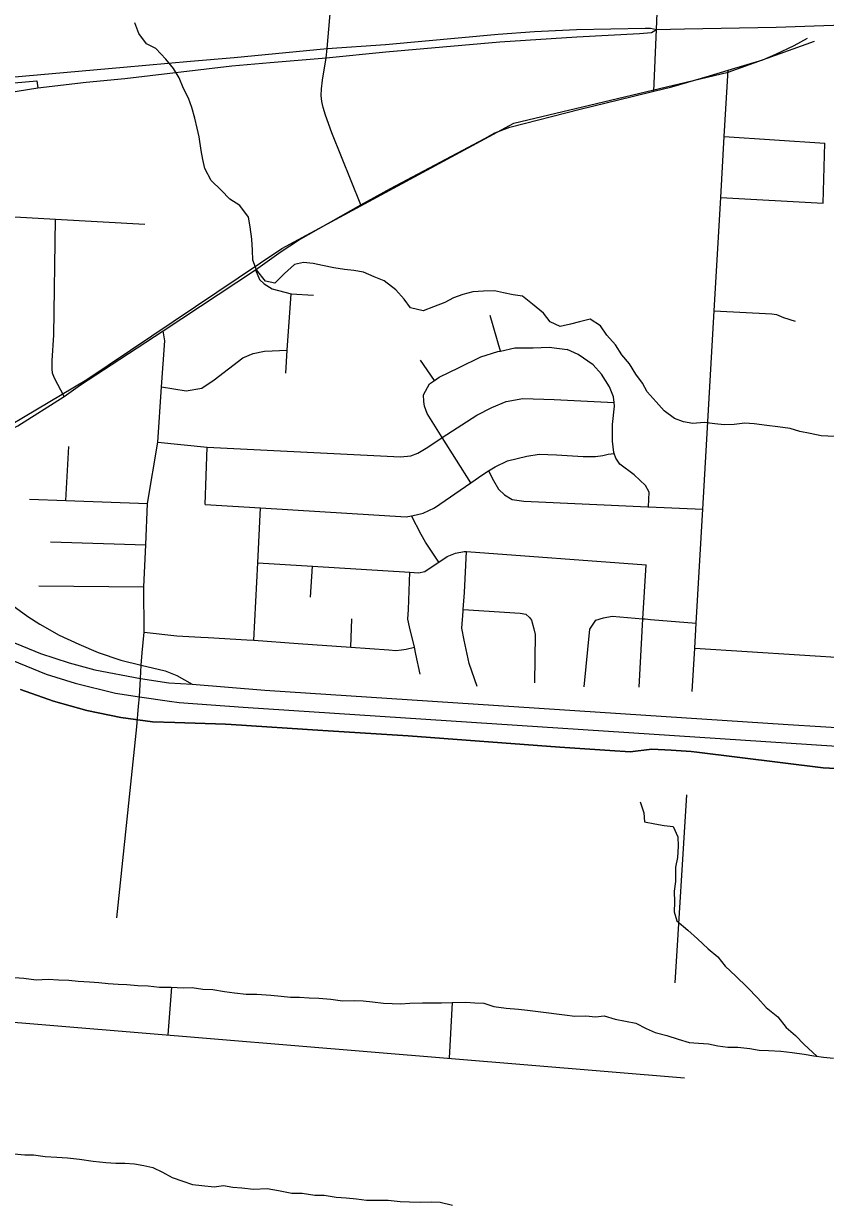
# Model space of a CAD drawing. Extents: x 114843 to 284848, y 317643 to 566895.
# Drawn here: x 234947 to 239507, y 400988 to 407698 of the extents above; entities that cross this region are included whole.
import ezdxf

# ---------------------------------------------------------------- set-up
doc = ezdxf.new("R2010")
doc.units = 0
for name, color, linetype in [('GM_X_City_Street', 7, 'Continuous'), ('GM_X_Corporation', 7, 'Continuous'), ('GM_X_County_Road', 7, 'Continuous'), ('GM_X_Interchange_Ramps', 7, 'Continuous'), ('GM_X_Interstate_Route', 7, 'Continuous'), ('GM_X_Minor_River', 7, 'Continuous'), ('GM_X_Rail_Line', 7, 'Continuous'), ('GM_X_US_Route', 7, 'Continuous')]:
    doc.layers.add(name, color=color, linetype=linetype)

msp = doc.modelspace()

# ---------------------------------------------------------------- linework, layer by layer
at = {"layer": 'GM_X_City_Street'}
for p, q in [((238931.1, 407055.8), (239502.9, 407018)), ((239493.5, 406677.5), (239502.9, 407018)), ((238911.3, 406709.5), (239493.5, 406677.5)), ((237659, 405835.7), (237599.2, 406037)), ((237282.7, 405668.7), (237204.7, 405784.5)), ((235187, 404985.4), (235204, 405293.3)), ((235978.5, 404963.2), (235990.7, 405288.8)), ((238499.9, 404949.7), (238809.4, 404935.8)), ((235100.4, 404751.4), (235641.1, 404734)), ((236578.9, 404436.4), (236589.4, 404612.4)), ((235033.9, 404499.7), (235630.8, 404494.2)), ((236808.4, 404151), (236813.6, 404311.9)), ((238512.4, 404309.6), (238772.3, 404288.4)), ((238764.1, 404145.8), (240297, 404048.2)), ((235591.6, 403698.7), (235601.1, 403816.1)), ((235476.4, 402612.2), (235591.6, 403698.7)), ((238652.1, 402242.3), (238719, 403311.5))]:
    msp.add_line(p, q, dxfattribs=at)
for points in [[(238531.1, 407313.9), (238546.4, 407664.5), (238577.4, 408463.7), (238588.9, 408545.7), (238612.5, 408628.8), (238653, 408708.6), (238744.4, 408877.8), (238801.2, 409004.2), (238835.8, 409109.8)], [(236667.6, 407502.5), (236672.2, 407555.5), (236697.5, 407845.3)], [(236863.7, 406667.6), (237033, 406759.8), (237569.6, 407045), (237625.9, 407076.5), (237712.2, 407109.7), (238111.2, 407212), (238407.9, 407283.2), (238531.1, 407313.9), (238632.4, 407339.1), (238847.8, 407401.6), (238952.8, 407433.6), (239150.7, 407492.2), (239224.9, 407524.9), (239328.7, 407572.6), (239405.1, 407616)], [(236863.7, 406667.6), (236698.8, 407076.1), (236664.4, 407176.8), (236650.3, 407220.8), (236642.1, 407254.7), (236639.1, 407289.2), (236641.1, 407327.9), (236646.1, 407377.1), (236667.6, 407502.5)], [(238749.5, 403899.5), (238764.1, 404145.8), (238772.3, 404288.4), (238809.4, 404935.8), (238874.2, 406064.8), (238911.3, 406709.5), (238931.1, 407055.8), (238952.8, 407433.6)], [(234066.1, 406646.8), (235127.3, 406586.3), (235636.9, 406557.2)], [(235176.6, 405578), (235122.8, 405681.6), (235111.9, 405710.3), (235108.7, 405734.6), (235109.1, 405782.4), (235118, 405925.9), (235127.3, 406586.3)], [(236265.5, 406297.6), (236288.6, 406243.1), (236314.6, 406217.5), (236360.3, 406189), (236469.2, 406160.9), (236594.6, 406153.1)], [(236438.1, 405709.9), (236445.4, 405840), (236469.2, 406160.9)], [(238874.2, 406064.8), (239201, 406047.3), (239229, 406043), (239268.8, 406026.6), (239334.6, 406005.9)], [(235621.7, 404118.9), (235631.8, 404236.7), (235630.8, 404494.2), (235641.1, 404734), (235651.1, 404968.2), (235709.6, 405317.8), (235731.6, 405632.1), (235749.4, 405893.2), (235741.4, 405950.8)], [(235731.6, 405632.1), (235871.1, 405609.3), (235961.2, 405624.4), (236029.7, 405671.8), (236193, 405796.4), (236253.2, 405821.9), (236317.4, 405835.3), (236445.4, 405840)], [(237220.6, 405586), (237255.3, 405649.8), (237282.7, 405668.7), (237309.7, 405687.3), (237424.2, 405742.3), (237546.8, 405803.2), (237643.1, 405832.3), (237659, 405835.7), (237741.3, 405853.3), (237845.3, 405854.3), (237935.3, 405857.4), (238037.1, 405844.4)], [(238499.9, 404949.7), (238504.7, 405032.4), (238483.1, 405070.7), (238419.7, 405131.4), (238338.4, 405192.3), (238314.8, 405226.7), (238305.4, 405252.4), (238303.1, 405258.8), (238295.7, 405323), (238296.7, 405417.2), (238307.8, 405521.2), (238305.7, 405542.1), (238302.3, 405575.3), (238278.9, 405631.7), (238233.7, 405704.3), (238186.2, 405756.8), (238100.9, 405815.7), (238037.1, 405844.4)], [(235709.6, 405317.8), (235990.7, 405288.8), (237091, 405234.7), (237149.1, 405240.1), (237189.2, 405255.7), (237245.6, 405289.3), (237327.9, 405343), (237523.4, 405470.8), (237609.8, 405514.1), (237690.2, 405549.3), (237786.3, 405566.4), (237964.2, 405560.7), (238305.7, 405542.1)], [(237489.9, 405086.8), (237327.9, 405343), (237241.6, 405479.6), (237233.6, 405500.9), (237227.6, 405522), (237223.4, 405548.1), (237220.6, 405586)], [(235978.5, 404963.2), (236294.8, 404943.4), (237121.5, 404891.8), (237152.6, 404897.9), (237179.6, 404903.3), (237219.7, 404912.9), (237284, 404944.3), (237489.9, 405086.8), (237557.9, 405133.9), (237591.5, 405154.6), (237628.4, 405177.3), (237698.7, 405210.7), (237809, 405237.6), (237879.1, 405249), (237977, 405246), (238128.9, 405236.5), (238198.9, 405235.8), (238240.9, 405241.4), (238271, 405249.1), (238305.4, 405252.4)], [(237591.5, 405154.6), (237619.6, 405099.3), (237647.1, 405050.9), (237680.7, 405018.5), (237724.4, 404992.1), (237792.3, 404981.4), (238496.5, 404949.8), (238499.9, 404949.7)], [(234980.9, 404993), (235187, 404985.4), (235651.1, 404968.2)], [(236255.2, 404190.8), (236278.4, 404631.9), (236294.8, 404943.4)], [(237308.2, 404635.3), (237232, 404748.5), (237208.5, 404792.8), (237152.6, 404897.9)], [(236278.4, 404631.9), (236589.4, 404612.4), (237142.9, 404577.7), (237192.3, 404574.6), (237228.3, 404582.2), (237270.6, 404609.9), (237308.2, 404635.3), (237355.2, 404667.1), (237403.4, 404686.7), (237451.4, 404696.2), (237465.7, 404695.2), (238486.5, 404619.9)], [(237525.6, 403928.2), (237480.9, 404058.9), (237452.3, 404191.4), (237439, 404259.6), (237446, 404355.7), (237446.9, 404366.1), (237455, 404461.8), (237465.7, 404695.2)], [(237202.3, 403997.5), (237177.5, 404111.9), (237169.9, 404152.1), (237141.1, 404266.5), (237131.6, 404310.7), (237136.1, 404364.8), (237142.9, 404577.7)], [(238447.4, 403923.2), (238469.2, 404313.1), (238486.5, 404619.9)], [(237446.9, 404366.1), (237769.8, 404344.5), (237803.7, 404338.2), (237823.5, 404319.9), (237835.4, 404305.8), (237848.9, 404255.6), (237856.5, 404223.5), (237851.7, 403949.1)], [(238135.4, 403926.2), (238166.8, 404254.4), (238201.3, 404304.2), (238245.4, 404317.8), (238293.5, 404327.4), (238469.2, 404313.1), (238482.1, 404312), (238512.4, 404309.6)], [(235631.8, 404236.7), (235818.8, 404215.5), (235954.9, 404208), (235995.9, 404205.7)], [(235995.9, 404205.7), (236216.5, 404193.5), (236255.2, 404190.8), (236508.2, 404172.6), (236808.4, 404151), (237023.8, 404135.5), (237063.7, 404133.1), (237095.8, 404136.8), (237121.8, 404140.5), (237169.9, 404152.1)], [(235601.1, 403816.1), (235605.4, 403869), (235611.3, 403972.6), (235615.6, 404048.3), (235621.7, 404118.9)]]:
    msp.add_lwpolyline(points, dxfattribs=at)
at = {"layer": 'GM_X_Corporation'}
for points in [[(240103.3, 403432.9), (239494.5, 403465.3), (238774.9, 403555), (238742.4, 403557.7), (238628.6, 403564.8), (238518.6, 403571.7), (238395.7, 403556.1), (238280.4, 403563.8), (237996.4, 403582.7), (237134.3, 403646.5), (236649.4, 403677.7), (236127.3, 403711.4), (236095.5, 403712.6), (235807.6, 403723), (235679, 403726.9), (235500.1, 403750.8), (235306.6, 403791.2), (235116.1, 403844.3), (234929.6, 403909.9)], [(234929.6, 403909.9), (235116.1, 403844.3), (235306.6, 403791.2), (235500.1, 403750.8), (235679, 403726.9), (235807.6, 403723), (236095.5, 403712.6), (236127.3, 403711.4), (236649.4, 403677.7), (237134.3, 403646.5), (237996.4, 403582.7), (238280.4, 403563.8), (238395.7, 403556.1), (238518.6, 403571.7), (238628.6, 403564.8), (238742.4, 403557.7), (238774.9, 403555), (239494.5, 403465.3), (240103.3, 403432.9)]]:
    msp.add_lwpolyline(points, dxfattribs=at)
at = {"layer": 'GM_X_County_Road'}
msp.add_lwpolyline([(234600.2, 405245.3), (234913.8, 405410.7), (235176.6, 405578), (235271, 405643.2), (235444.7, 405757.5), (235741.4, 405950.8), (236265.5, 406297.6), (236411.9, 406401.8), (236510.1, 406466.2), (236863.7, 406667.6)], dxfattribs=at)
at = {"layer": 'GM_X_Interchange_Ramps'}
msp.add_lwpolyline([(233799.6, 407099.5), (233926.8, 407160.7), (234093.5, 407221.5), (234268.5, 407272.4), (234371.1, 407293.9), (234472.8, 407313.2), (234604, 407336.1), (234754, 407347.6), (234892.9, 407360.2), (235021.7, 407372.9), (235027.5, 407332.2)], dxfattribs=at)
at = {"layer": 'GM_X_Interstate_Route'}
for points in [[(234121, 405102.6), (234195, 405037.5), (234304.4, 404925.5), (234639.7, 404590.1), (234771.5, 404473.4), (234900.2, 404376.2), (234970.4, 404325.5), (235038.5, 404281.5), (235149.2, 404219.7), (235260.7, 404168.3), (235371.1, 404120.8), (235499.7, 404078), (235615.6, 404048.3), (235751.6, 404016.4), (235818.3, 403990.2), (235905.6, 403941.1)], [(233976.5, 404829), (234025.6, 404774.1), (234162.6, 404647.1), (234288.5, 404539.1), (234425.9, 404436.5), (234555.6, 404355.2), (234686.5, 404276.8), (234862.6, 404190), (235043.2, 404116.1), (235205.2, 404061.6), (235351.4, 404021.6), (235611.3, 403972.6), (235773.5, 403948.2), (235905.6, 403941.1)], [(234183.9, 404503.6), (234191.6, 404496.8), (234231.2, 404461.1), (234339.8, 404385.2), (234454.7, 404307.6), (234608.3, 404206.8), (234843.1, 404092.6), (235074.2, 403998.2), (235239.1, 403947.3), (235469.8, 403888.9), (235605.4, 403869), (235776.2, 403844)], [(235905.6, 403941.1), (236319.3, 403907), (239294.8, 403711.9), (239663.3, 403688), (239869.5, 403673.3), (240068.9, 403645.7), (240297.4, 403605.7), (240530.6, 403548.3), (240782.5, 403467.9), (241046.1, 403365.6), (241184.4, 403314.1)], [(235776.2, 403844), (235831.5, 403835.9), (236195.3, 403810.7), (239686.5, 403580), (239982, 403550.9), (240226.7, 403511), (240473.8, 403452.6), (240762.8, 403360.8), (240964.2, 403282.8)]]:
    msp.add_lwpolyline(points, dxfattribs=at)
at = {"layer": 'GM_X_Minor_River'}
for points in [[(235855.2, 407328.6), (235831.3, 407388.8), (235799.4, 407443), (235755.5, 407495.2), (235699.6, 407555.5), (235645.6, 407583.6), (235601.6, 407641.9), (235579.7, 407702.1)], [(239557.9, 405349.9), (239481.8, 405354.1), (239419.8, 405366.2), (239361.8, 405378.4), (239305.8, 405394.6), (239235.8, 405404.7), (239173.8, 405412.9), (239101.7, 405421.1), (239047.7, 405425.2), (238987.7, 405417.3), (238931.6, 405415.4), (238877.6, 405421.5), (238817.6, 405429.7), (238753.5, 405423.8), (238699.5, 405433.9), (238647.5, 405452.1), (238589.6, 405496.3), (238543.6, 405546.5), (238493.7, 405602.8), (238465.8, 405653), (238427.8, 405703.2), (238391.9, 405763.4), (238348, 405813.6), (238312.1, 405871.8), (238264.2, 405926.1), (238228.2, 405978.3), (238168.3, 406016.5), (238108.2, 406002.6), (238056.1, 405988.6), (237998.1, 405974.7), (237942.1, 406000.9), (237904.2, 406051.1), (237840.2, 406101.4), (237784.3, 406147.6), (237730.2, 406155.8), (237676.2, 406165.9), (237624.2, 406178), (237562.2, 406176.2), (237502.1, 406172.3), (237444.1, 406156.4), (237392, 406138.4), (237341.9, 406112.5), (237277.9, 406086.5), (237219.8, 406064.6), (237147.8, 406080.8), (237111.8, 406131), (237063.9, 406183.2), (236998, 406235.5), (236940, 406257.7), (236880, 406283.9), (236824, 406294), (236771.9, 406300.1), (236711.9, 406308.3), (236645.9, 406322.4), (236593.9, 406332.6), (236537.9, 406338.7), (236487.8, 406328.8), (236429.7, 406276.8), (236375.6, 406220.8), (236321.6, 406232.9), (236271.6, 406297.2), (236249.7, 406353.4), (236247.8, 406409.5), (236243.9, 406471.7), (236236.1, 406541.8), (236226.2, 406598), (236176.2, 406664.3), (236120.3, 406698.5), (236070.3, 406750.7), (236014.4, 406805), (235976.5, 406873.2), (235966.6, 406925.3), (235956.7, 406975.5), (235944.8, 407053.7), (235932.9, 407103.9), (235921, 407160), (235903.1, 407220.2), (235885.2, 407274.4), (235855.2, 407328.6)], [(238453.5, 403271.2), (238473.4, 403209), (238477.3, 403158.8), (238537.3, 403146.7), (238589.3, 403136.5), (238641.4, 403132.4), (238667.3, 403072.2), (238669.2, 403020.1), (238665.1, 402955.9), (238655, 402899.8), (238654.8, 402819.6), (238646.7, 402763.5), (238648.6, 402701.3), (238646.5, 402645.2), (238662.4, 402595.1), (238724.4, 402542.8), (238778.3, 402492.6), (238840.2, 402436.3), (238894.2, 402390.1), (238936.1, 402337.9), (238998.1, 402279.6), (239062, 402217.3), (239121.9, 402155), (239169.8, 402102.8), (239235.8, 402048.5), (239283.7, 401988.3), (239335.6, 401942), (239385.6, 401891.8), (239457.6, 401825.1)], [(234895.6, 402272.2), (234947.6, 402268.1), (235017.7, 402259.9), (235085.7, 402263.8), (235145.7, 402259.7), (235203.8, 402257.5), (235257.8, 402251.4), (235321.8, 402247.3), (235373.8, 402245.1), (235427.9, 402239), (235483.9, 402234.9), (235533.9, 402232.8), (235595.9, 402226.6), (235656, 402224.5), (235720, 402218.4), (235786, 402218.2), (235854.1, 402214.1), (235906.1, 402215.9), (235966.1, 402205.8), (236022.2, 402203.7), (236090.2, 402193.5), (236146.2, 402185.4), (236212.2, 402177.2), (236272.3, 402177.1), (236352.3, 402172.9), (236412.3, 402166.8), (236464.3, 402160.6), (236516.4, 402160.5), (236570.4, 402156.4), (236626.4, 402154.3), (236694.5, 402150.1), (236760.5, 402140), (236828.5, 402141.8), (236878.6, 402139.7), (236930.6, 402133.6), (236992.6, 402127.4), (237092.6, 402123.2), (237142.7, 402127.1), (237214.7, 402129), (237322.8, 402128.7), (237384.8, 402130.6), (237460.9, 402132.5), (237512.9, 402128.3), (237564.9, 402126.2), (237620.9, 402108.1), (237691, 402097.9), (237761, 402091.7), (237813, 402087.6), (237889, 402077.4), (238023.1, 402061.1), (238081.1, 402053), (238145.1, 402054.8), (238199.2, 402048.7), (238249.2, 402054.6), (238311.2, 402036.4), (238369.2, 402024.3), (238429.2, 402012.1), (238487.2, 401981.9), (238539.2, 401959.8), (238605.2, 401943.6), (238669.2, 401921.4), (238731.2, 401903.2), (238785.3, 401899.1), (238841.3, 401895), (238895.3, 401884.8), (238951.3, 401876.7), (239009.3, 401876.6), (239077.4, 401868.4), (239129.4, 401860.3), (239183.4, 401858.2), (239253.5, 401854), (239317.5, 401845.8), (239385.5, 401835.7), (239441.5, 401827.5), (239495.5, 401819.4), (239553.5, 401813.3)], [(235788.7, 402218), (235767.4, 401946.3)], [(233814.7, 402108.1), (238704.8, 401702.8)], [(237383.7, 402130.6), (237367.7, 401813.6)], [(234893.8, 401269.8), (234953.8, 401263.6), (235003.9, 401263.5), (235069.9, 401255.4), (235135.9, 401251.2), (235195.9, 401247.1), (235264, 401238.9), (235342, 401228.7), (235414, 401220.6), (235472.1, 401216.4), (235522.1, 401216.3), (235578.1, 401212.2), (235630.1, 401204.1), (235682.1, 401191.9), (235736.1, 401165.7), (235792.1, 401135.5), (235852.1, 401113.4), (235908.1, 401095.2), (235960.1, 401089.1), (236030.2, 401082.9), (236084.2, 401088.8), (236136.2, 401080.7), (236188.2, 401076.6), (236254.2, 401068.4), (236332.3, 401072.2), (236396.3, 401062.1), (236472.3, 401045.9), (236530.4, 401045.8), (236602.4, 401035.6), (236656.4, 401035.5), (236724.5, 401023.3), (236780.5, 401019.2), (236840.5, 401013), (236896.5, 401006.9), (237020.6, 401006.6), (237088.6, 400998.5), (237140.7, 400996.4), (237204.7, 400994.2), (237264.7, 400996.1), (237316.7, 400994), (237386.8, 400977.8)]]:
    msp.add_lwpolyline(points, dxfattribs=at)
at = {"layer": 'GM_X_Rail_Line'}
msp.add_lwpolyline([(227281.6, 395269.1), (230042.9, 395159.9), (230087.8, 395770), (230449.8, 400794.4), (230581.2, 402931.9), (231604.7, 403648.4), (231942.7, 403852.5), (234514.3, 405203.9), (235306.5, 405672.9), (236414.8, 406419.1), (237735.6, 407132.6), (238953.3, 407421.8), (239443.8, 407599)], dxfattribs=at)
at = {"layer": 'GM_X_US_Route'}
msp.add_line((236348.4, 407476.3), (236667.6, 407502.5), dxfattribs=at)
for points in [[(236667.6, 407502.5), (237007.6, 407537.7), (237654.6, 407594.5), (238093.3, 407622), (238448.7, 407640.8), (238517, 407648.2), (238546.4, 407664.5), (238706, 407667.8)], [(236672.2, 407555.5), (237004.9, 407579.3), (237645, 407637.3), (237852.2, 407652.6), (238090.7, 407663.6), (238482.1, 407672.3), (238511, 407672.5), (238546.4, 407664.5)], [(238706, 407667.8), (239227.3, 407678.5), (239768.5, 407696.6)], [(235895, 407484.2), (236143.8, 407505.9), (236672.2, 407555.5)], [(233790.6, 406224.3), (233807.2, 406280.8), (233877.4, 406496.5), (233916.6, 406588.5), (233965.5, 406688.7), (233998.6, 406751.5), (234037.5, 406813.2), (234091.4, 406885.4), (234156.3, 406959.5), (234225.9, 407024.2), (234291.6, 407076.8), (234372.2, 407136.4), (234449.5, 407178.7), (234526.8, 407215.1), (234622.7, 407254), (234718.6, 407280.2), (234850.5, 407304.3), (235027.5, 407332.2), (235301.7, 407365.5), (235521.6, 407385.6), (236130.3, 407458.4), (236348.4, 407476.3)], [(234588.5, 407361.4), (234701.1, 407378.7), (235515.3, 407451), (235895, 407484.2)]]:
    msp.add_lwpolyline(points, dxfattribs=at)

doc.saveas('drawing.dxf')
